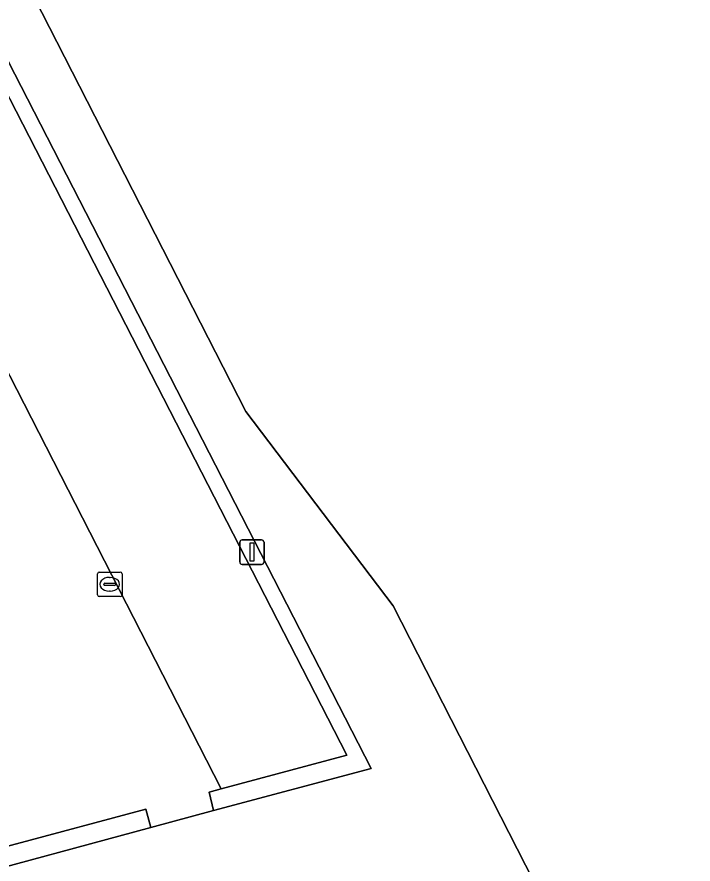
# Model space of a CAD drawing. Extents: x 158455 to 159797, y 387218 to 388672.
# Drawn here: x 159149.93 to 159177.48, y 387547.34 to 387581.85 of the extents above; entities that cross this region are included whole.
import ezdxf

# ---------------------------------------------------------------- set-up
doc = ezdxf.new("R2010")
doc.units = 0
for name, color, linetype in [('IMGEO_Groenvoorziening', 7, 'Continuous'), ('IMGEO_Haag', 7, 'Continuous'), ('IMGEO_Kolk', 7, 'Continuous'), ('IMGEO_Lichtmast', 7, 'Continuous'), ('IMGEO_Pand', 7, 'Continuous'), ('IMGEO_Parkeervlak_open', 7, 'Continuous'), ('IMGEO_Rijbaan_lokaal_open', 7, 'Continuous'), ('IMGEO_Voetpad_open', 7, 'Continuous')]:
    doc.layers.add(name, color=color, linetype=linetype)

msp = doc.modelspace()

# ---------------------------------------------------------------- linework, layer by layer
at = {"layer": 'IMGEO_Groenvoorziening'}
for points in [[(159145.335, 387588.289), (159127.461, 387623.17), (159142.476, 387630.877), (159142.115, 387631.582), (159126.59, 387623.616), (159141.793, 387593.832), (159144.682, 387588.181), (159144.77, 387587.999), (159144.862, 387587.807), (159144.873, 387587.786), (159153.335, 387571.309), (159163.369, 387551.772), (159158.25, 387550.399), (159157.766, 387550.269), (159157.942, 387549.52), (159164.36, 387551.228)], [(159105.809, 387610.232), (159104.713, 387612.427), (159104.114, 387613.563), (159103.792, 387613.395), (159103.499, 387613.243), (159103.571, 387613.104), (159120.301, 387580.428), (159135.802, 387550.205), (159135.39, 387549.996), (159139.101, 387542.753), (159139.992, 387543.233), (159139.324, 387544.489), (159155.38, 387548.834), (159155.185, 387549.581), (159144.221, 387546.643), (159139.111, 387545.273), (159138.351, 387546.75), (159136.444, 387550.501), (159129.418, 387564.197), (159115.199, 387591.951), (159108.295, 387605.431)]]:
    msp.add_lwpolyline(points, close=True, dxfattribs=at)
at = {"layer": 'IMGEO_Haag'}
for points in [[(159142.115, 387631.582), (159126.59, 387623.616), (159141.793, 387593.832), (159144.682, 387588.181), (159144.77, 387587.999), (159144.862, 387587.807), (159144.873, 387587.786), (159153.335, 387571.309), (159163.369, 387551.772), (159158.25, 387550.399), (159157.766, 387550.269), (159157.942, 387549.52), (159164.36, 387551.228), (159145.335, 387588.289), (159127.461, 387623.17), (159142.476, 387630.877)], [(159105.809, 387610.232), (159104.713, 387612.427), (159104.114, 387613.563), (159103.792, 387613.395), (159103.499, 387613.243), (159103.571, 387613.104), (159120.301, 387580.428), (159135.802, 387550.205), (159135.39, 387549.996), (159139.101, 387542.753), (159139.992, 387543.233), (159139.324, 387544.489), (159155.38, 387548.834), (159155.185, 387549.581), (159144.221, 387546.643), (159139.111, 387545.273), (159138.351, 387546.75), (159136.444, 387550.501), (159129.418, 387564.197), (159115.199, 387591.951), (159108.295, 387605.431)]]:
    msp.add_lwpolyline(points, close=True, dxfattribs=at)
at = {"layer": 'IMGEO_Kolk'}
for p, q in [((159153.212, 387558.309), (159153.212, 387559.161)), ((159153.287, 387559.235), (159154.139, 387559.235)), ((159153.7, 387559.015), (159153.725, 387559.015)), ((159154.213, 387559.161), (159154.213, 387558.309)), ((159153.471, 387558.729), (159153.471, 387558.741)), ((159153.909, 387558.692), (159153.511, 387558.692)), ((159153.514, 387558.778), (159153.912, 387558.778)), ((159153.955, 387558.741), (159153.955, 387558.729)), ((159154.139, 387558.235), (159153.287, 387558.235)), ((159153.723, 387558.455), (159153.698, 387558.455))]:
    msp.add_line(p, q, dxfattribs=at)
for points in [[(159153.212, 387558.309), (159153.212, 387559.161)], [(159153.287, 387559.235), (159154.139, 387559.235)], [(159154.213, 387559.161), (159154.213, 387558.309)], [(159154.139, 387558.235), (159153.287, 387558.235)]]:
    msp.add_lwpolyline(points, dxfattribs=at)
for centre, radius, start, end in [((159153.289, 387559.159), 0.0765, 91.552, 178.448), ((159153.289, 387559.159), 0.0765, 91.552, 178.448), ((159154.137, 387559.159), 0.0765, 1.552, 88.448), ((159154.137, 387559.159), 0.0765, 1.552, 88.448), ((159153.511, 387558.738), 0.0403, 85.8775, 175.7526), ((159153.508, 387558.728), 0.0366, 178.938, 274.7102), ((159153.912, 387558.735), 0.043, 264.8664, 352.4533), ((159153.916, 387558.74), 0.0386, 1.7309, 96.639), ((159153.289, 387558.311), 0.0765, 181.552, 268.448), ((159153.289, 387558.311), 0.0765, 181.552, 268.448), ((159154.137, 387558.311), 0.0765, 271.552, 358.448), ((159154.137, 387558.311), 0.0765, 271.552, 358.448)]:
    msp.add_arc(centre, radius, start, end, dxfattribs=at)
for centre, major_axis, ratio, start_param, end_param in [((159153.699, 387558.735), (-0.387, 0.002), 0.722429, 4.712389, 7.853982), ((159153.724, 387558.735), (-0.39, 0.002), 0.717154, 1.570796, 4.712389)]:
    msp.add_ellipse(centre, major_axis=major_axis, ratio=ratio, start_param=start_param, end_param=end_param, dxfattribs=at)
at = {"layer": 'IMGEO_Lichtmast'}
for p, q in [((159159.008, 387559.646), (159159.008, 387560.446)), ((159159.008, 387560.446), (159159.008, 387559.646)), ((159159.108, 387560.546), (159159.898, 387560.546)), ((159159.898, 387560.546), (159159.108, 387560.546)), ((159159.998, 387560.446), (159159.998, 387559.646)), ((159159.998, 387559.646), (159159.998, 387560.446)), ((159159.898, 387559.546), (159159.108, 387559.546)), ((159159.108, 387559.546), (159159.898, 387559.546))]:
    msp.add_line(p, q, dxfattribs=at)
msp.add_lwpolyline([(159159.428, 387560.421), (159159.578, 387560.421), (159159.578, 387559.671), (159159.428, 387559.671), (159159.428, 387560.421)], dxfattribs=at)
for centre, start, end in [((159159.108, 387560.446), 90, 180), ((159159.108, 387560.446), 90, 180), ((159159.898, 387560.446), 0, 90), ((159159.898, 387560.446), 360, 90), ((159159.108, 387559.646), 180, 270), ((159159.108, 387559.646), 180, 270), ((159159.898, 387559.646), 270, 0), ((159159.898, 387559.646), 270, 0)]:
    msp.add_arc(centre, 0.1, start, end, dxfattribs=at)
at = {"layer": 'IMGEO_Pand'}
msp.add_lwpolyline([(159243.347, 387534.407), (159215.411, 387588.729), (159212.188, 387595.01), (159189.1, 387640.009), (159187.255, 387643.604), (159182.773, 387652.336), (159182.568, 387652.736), (159174.864, 387648.787), (159175.591, 387647.372), (159153.723, 387636.146), (159152.628, 387635.584), (159151.892, 387637.005), (159146.311, 387634.134), (159146.16, 387634.056), (159146.325, 387633.726), (159149.527, 387627.308), (159164.416, 387598.056), (159147.23, 387589.258), (159159.255, 387565.769), (159165.254, 387557.853), (159172.669, 387543.33)], dxfattribs=at)
at = {"layer": 'IMGEO_Parkeervlak_open'}
msp.add_lwpolyline([(159126.59, 387623.616), (159121.986, 387621.244), (159158.25, 387550.399), (159163.369, 387551.772), (159153.335, 387571.309), (159144.873, 387587.786), (159144.862, 387587.807), (159144.77, 387587.999), (159144.682, 387588.181), (159141.793, 387593.832)], close=True, dxfattribs=at)
at = {"layer": 'IMGEO_Rijbaan_lokaal_open'}
msp.add_lwpolyline([(159126.59, 387623.616), (159142.115, 387631.582), (159142.127, 387631.588), (159146.325, 387633.726), (159146.16, 387634.056), (159146.311, 387634.134), (159142.813, 387641.013), (159104.047, 387621.087), (159100.713, 387619.411), (159100.379, 387619.243), (159103.499, 387613.243), (159103.792, 387613.395), (159104.114, 387613.563), (159104.713, 387612.427), (159109.372, 387614.778), (159110.458, 387612.606), (159144.221, 387546.643), (159155.185, 387549.581), (159155.38, 387548.834), (159157.942, 387549.52), (159157.766, 387550.269), (159158.25, 387550.399), (159121.986, 387621.244)], close=True, dxfattribs=at)
at = {"layer": 'IMGEO_Voetpad_open'}
msp.add_lwpolyline([(159172.669, 387543.33), (159165.254, 387557.853), (159159.255, 387565.769), (159147.23, 387589.258), (159145.335, 387588.289), (159164.36, 387551.228), (159157.942, 387549.52), (159155.38, 387548.834), (159139.324, 387544.489)], dxfattribs=at)

doc.saveas('drawing.dxf')
